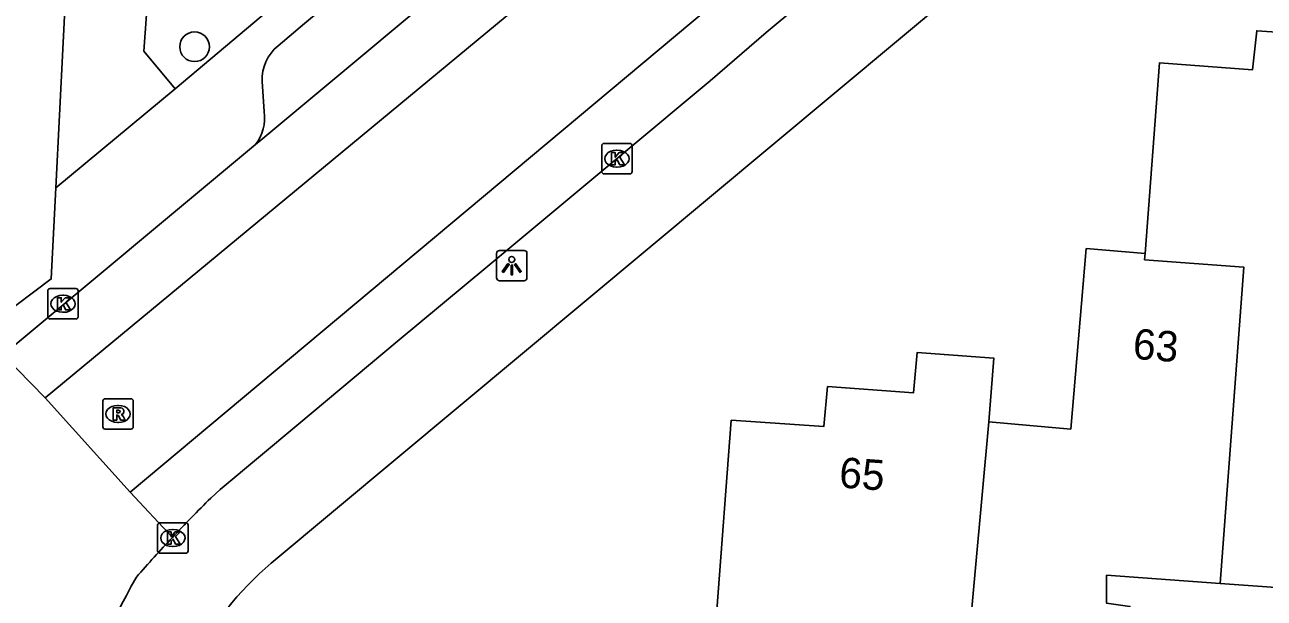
# Model space of a CAD drawing. Extents: x 162990 to 165007, y 383433 to 384336.
# Drawn here: x 164790.26 to 164831.05, y 383670.21 to 383689.08 of the extents above; entities that cross this region are included whole.
import ezdxf

# ---------------------------------------------------------------- set-up
doc = ezdxf.new("R2010")
doc.units = 0
for name, color, linetype in [('IMGEO_Boom', 7, 'Continuous'), ('IMGEO_Kolk', 7, 'Continuous'), ('IMGEO_Lichtpunt', 7, 'Continuous'), ('IMGEO_Pand', 7, 'Continuous'), ('IMGEO_Pand_nummerreeks', 7, 'Continuous'), ('IMGEO_Rijbaan_lokaal_gesloten', 7, 'Continuous'), ('IMGEO_Rijbaan_lokaal_open', 7, 'Continuous'), ('IMGEO_Rioolput', 7, 'Continuous'), ('IMGEO_Voetpad_open', 7, 'Continuous')]:
    doc.layers.add(name, color=color, linetype=linetype)

msp = doc.modelspace()

# ---------------------------------------------------------------- linework, layer by layer
at = {"layer": 'IMGEO_Boom'}
msp.add_circle((164795.849, 383688.36), 0.489, dxfattribs=at)
at = {"layer": 'IMGEO_Kolk'}
for p, q in [((164809.247, 383684.25), (164809.247, 383685.102)), ((164809.322, 383685.176), (164810.174, 383685.176)), ((164809.735, 383684.956), (164809.76, 383684.956)), ((164810.248, 383685.102), (164810.248, 383684.25)), ((164809.758, 383684.396), (164809.733, 383684.396)), ((164810.174, 383684.176), (164809.322, 383684.176)), ((164791.018, 383679.475), (164791.018, 383680.327)), ((164791.093, 383680.401), (164791.945, 383680.401)), ((164792.019, 383680.327), (164792.019, 383679.475)), ((164791.506, 383680.181), (164791.531, 383680.181)), ((164791.529, 383679.621), (164791.504, 383679.621)), ((164791.945, 383679.401), (164791.093, 383679.401)), ((164794.634, 383671.769), (164794.634, 383672.621)), ((164794.709, 383672.695), (164795.561, 383672.695)), ((164795.635, 383672.621), (164795.635, 383671.769)), ((164795.122, 383672.475), (164795.147, 383672.475)), ((164795.145, 383671.915), (164795.12, 383671.915)), ((164795.561, 383671.695), (164794.709, 383671.695))]:
    msp.add_line(p, q, dxfattribs=at)
for points in [[(164809.247, 383684.25), (164809.247, 383685.102)], [(164809.322, 383685.176), (164810.174, 383685.176)], [(164809.568, 383684.876), (164809.691, 383684.876), (164809.691, 383684.725), (164809.821, 383684.876), (164809.985, 383684.876), (164809.839, 383684.725), (164809.992, 383684.476), (164809.84, 383684.476), (164809.755, 383684.64), (164809.691, 383684.573), (164809.691, 383684.476), (164809.568, 383684.476), (164809.568, 383684.876)], [(164810.248, 383685.102), (164810.248, 383684.25)], [(164810.174, 383684.176), (164809.322, 383684.176)], [(164791.018, 383679.475), (164791.018, 383680.327)], [(164791.093, 383680.401), (164791.945, 383680.401)], [(164792.019, 383680.327), (164792.019, 383679.475)], [(164791.339, 383680.101), (164791.462, 383680.101), (164791.462, 383679.95), (164791.592, 383680.101), (164791.756, 383680.101), (164791.61, 383679.95), (164791.763, 383679.701), (164791.611, 383679.701), (164791.526, 383679.865), (164791.462, 383679.798), (164791.462, 383679.701), (164791.339, 383679.701), (164791.339, 383680.101)], [(164791.945, 383679.401), (164791.093, 383679.401)], [(164794.634, 383671.769), (164794.634, 383672.621)], [(164794.709, 383672.695), (164795.561, 383672.695)], [(164795.635, 383672.621), (164795.635, 383671.769)], [(164794.955, 383672.395), (164795.078, 383672.395), (164795.078, 383672.244), (164795.208, 383672.395), (164795.372, 383672.395), (164795.226, 383672.244), (164795.379, 383671.995), (164795.227, 383671.995), (164795.142, 383672.159), (164795.078, 383672.092), (164795.078, 383671.995), (164794.955, 383671.995), (164794.955, 383672.395)], [(164795.561, 383671.695), (164794.709, 383671.695)]]:
    msp.add_lwpolyline(points, dxfattribs=at)
for centre, start, end in [((164809.324, 383685.1), 91.552, 178.448), ((164809.324, 383685.1), 91.552, 178.448), ((164810.172, 383685.1), 1.552, 88.448), ((164810.172, 383685.1), 1.552, 88.448), ((164809.324, 383684.252), 181.552, 268.448), ((164809.324, 383684.252), 181.552, 268.448), ((164810.172, 383684.252), 271.552, 358.448), ((164810.172, 383684.252), 271.552, 358.448), ((164791.095, 383680.325), 91.552, 178.448), ((164791.095, 383680.325), 91.552, 178.448), ((164791.943, 383680.325), 1.552, 88.448), ((164791.943, 383680.325), 1.552, 88.448), ((164791.095, 383679.477), 181.552, 268.448), ((164791.095, 383679.477), 181.552, 268.448), ((164791.943, 383679.477), 271.552, 358.448), ((164791.943, 383679.477), 271.552, 358.448), ((164794.711, 383672.619), 91.552, 178.448), ((164794.711, 383672.619), 91.552, 178.448), ((164795.559, 383672.619), 1.552, 88.448), ((164795.559, 383672.619), 1.552, 88.448), ((164794.711, 383671.771), 181.552, 268.448), ((164794.711, 383671.771), 181.552, 268.448), ((164795.559, 383671.771), 271.552, 358.448), ((164795.559, 383671.771), 271.552, 358.448)]:
    msp.add_arc(centre, 0.0765, start, end, dxfattribs=at)
for centre, major_axis, ratio, start_param, end_param in [((164809.734, 383684.676), (-0.387, 0.002), 0.722429, 4.712389, 7.853982), ((164809.759, 383684.676), (-0.39, 0.002), 0.717154, 1.570796, 4.712389), ((164791.505, 383679.901), (-0.387, 0.002), 0.722429, 4.712389, 7.853982), ((164791.53, 383679.901), (-0.39, 0.002), 0.717154, 1.570796, 4.712389), ((164795.121, 383672.195), (-0.387, 0.002), 0.722429, 4.712389, 7.853982), ((164795.146, 383672.195), (-0.39, 0.002), 0.717154, 1.570796, 4.712389)]:
    msp.add_ellipse(centre, major_axis=major_axis, ratio=ratio, start_param=start_param, end_param=end_param, dxfattribs=at)
at = {"layer": 'IMGEO_Lichtpunt'}
for p, q in [((164805.789, 383681.561), (164805.789, 383680.754)), ((164805.789, 383681.561), (164805.789, 383680.754)), ((164806.691, 383681.656), (164805.883, 383681.656)), ((164806.691, 383681.656), (164805.883, 383681.656)), ((164806.785, 383680.754), (164806.785, 383681.561)), ((164806.785, 383680.754), (164806.785, 383681.561)), ((164805.883, 383680.66), (164806.691, 383680.66)), ((164805.883, 383680.66), (164806.691, 383680.66))]:
    msp.add_line(p, q, dxfattribs=at)
for points in [[(164806.163, 383681.225), (164806.202, 383681.197), (164806.014, 383680.935), (164805.976, 383680.962), (164806.163, 383681.225)], [(164806.265, 383681.177), (164806.312, 383681.177), (164806.312, 383680.855), (164806.265, 383680.855), (164806.265, 383681.177)], [(164806.375, 383681.197), (164806.413, 383681.224), (164806.6, 383680.962), (164806.561, 383680.934), (164806.375, 383681.197)]]:
    msp.add_lwpolyline(points, dxfattribs=at)
msp.add_circle((164806.288, 383681.359), 0.0994, dxfattribs=at)
for centre, start, end in [((164805.883, 383681.561), 90, 180), ((164805.883, 383681.561), 90, 180), ((164806.691, 383681.561), 0, 90), ((164806.691, 383681.561), 0, 90), ((164805.883, 383680.754), 180, 270), ((164805.883, 383680.754), 180, 270), ((164806.691, 383680.754), 270, 0), ((164806.691, 383680.754), 270, 360)]:
    msp.add_arc(centre, 0.0946, start, end, dxfattribs=at)
at = {"layer": 'IMGEO_Pand'}
for points in [[(164836.093, 383687.763), (164836.23, 383689.861), (164833.724, 383690.064), (164833.619, 383688.699), (164830.802, 383688.885), (164830.666, 383687.599), (164827.607, 383687.83), (164827.126, 383681.557)], [(164827.126, 383681.557), (164825.189, 383681.717), (164824.679, 383675.78), (164821.989, 383676.016)], [(164827.126, 383681.557), (164827.11, 383681.352), (164830.382, 383681.101), (164829.598, 383670.701)], [(164821.989, 383676.016), (164822.147, 383678.114), (164819.631, 383678.299), (164819.512, 383676.972), (164816.68, 383677.175), (164816.557, 383675.865), (164813.512, 383676.067), (164813.038, 383669.822)], [(164829.598, 383670.701), (164832.813, 383670.471), (164833.237, 383676.167), (164832.265, 383677.29), (164831.464, 383677.351), (164831.527, 383678.296), (164835.213, 383678.023)], [(164824.07, 383665.951), (164821.082, 383666.169), (164821.989, 383676.016)], [(164824.07, 383665.951), (164825.519, 383665.944), (164825.623, 383667.112), (164827.5, 383666.976), (164827.634, 383668.832), (164826.628, 383669.943), (164825.854, 383670.052), (164825.863, 383670.968), (164829.598, 383670.701)]]:
    msp.add_lwpolyline(points, dxfattribs=at)
at = {"layer": 'IMGEO_Rijbaan_lokaal_gesloten'}
for points in [[(164876.297, 383763.908), (164876.178, 383760.759), (164875.697, 383757.048), (164873.808, 383750.719), (164872.296, 383747.414), (164869.888, 383743.825), (164867.668, 383741.038), (164863.654, 383737.449), (164809.25, 383691.971), (164790.93, 383676.807)], [(164880.304, 383763.878), (164880.183, 383760.826), (164879.734, 383757.378), (164879.262, 383755.442), (164878.294, 383751.947), (164876.641, 383747.65), (164874.705, 383744.013), (164872.296, 383740.613), (164868.613, 383736.505), (164865.449, 383733.718), (164793.725, 383673.706)], [(164797.855, 383685.141), (164797.964, 383685.231), (164845.878, 383725.171), (164865.236, 383741.476), (164865.362, 383741.602)], [(164816.676, 383690.521), (164814.662, 383688.827), (164812.821, 383687.24), (164809.977, 383684.869), (164805.501, 383681.136), (164802.512, 383678.666), (164799.285, 383675.953), (164796.688, 383673.787), (164796.381, 383673.508)], [(164789.554, 383678.222), (164797.855, 383685.141)], [(164790.93, 383676.807), (164789.554, 383678.222)], [(164793.725, 383673.706), (164790.93, 383676.807)], [(164795.119, 383672.213), (164793.725, 383673.706)]]:
    msp.add_lwpolyline(points, dxfattribs=at)
msp.add_arc((164829.966, 383639.517), 47.784, 134.6553, 136.8235, dxfattribs=at)
at = {"layer": 'IMGEO_Rijbaan_lokaal_open'}
for centre, radius, start, end in [((164829.717, 383639.685), 47.488, 136.766, 138.8922), ((164808.295, 383662.57), 16.604, 149.861, 187.3823)]:
    msp.add_arc(centre, radius, start, end, dxfattribs=at)
at = {"layer": 'IMGEO_Rioolput'}
for p, q in [((164792.83, 383675.851), (164792.83, 383676.703)), ((164792.905, 383676.777), (164793.757, 383676.777)), ((164793.831, 383676.703), (164793.831, 383675.851)), ((164793.318, 383676.557), (164793.343, 383676.557)), ((164793.341, 383675.997), (164793.316, 383675.997)), ((164793.757, 383675.777), (164792.905, 383675.777))]:
    msp.add_line(p, q, dxfattribs=at)
for points in [[(164792.83, 383675.851), (164792.83, 383676.703)], [(164792.905, 383676.777), (164793.757, 383676.777)], [(164793.831, 383676.703), (164793.831, 383675.851)], [(164793.419, 383676.475), (164793.167, 383676.477), (164793.167, 383676.077)], [(164793.167, 383676.077), (164793.291, 383676.077), (164793.291, 383676.239), (164793.302, 383676.239)], [(164793.345, 383676.396), (164793.291, 383676.396), (164793.291, 383676.315)], [(164793.291, 383676.315), (164793.343, 383676.315)], [(164793.349, 383676.21), (164793.42, 383676.077), (164793.56, 383676.077), (164793.495, 383676.203)], [(164793.757, 383675.777), (164792.905, 383675.777)]]:
    msp.add_lwpolyline(points, dxfattribs=at)
for centre, radius, start, end in [((164792.907, 383676.701), 0.0765, 91.552, 178.448), ((164792.907, 383676.701), 0.0765, 91.552, 178.448), ((164793.755, 383676.701), 0.0765, 1.552, 88.448), ((164793.755, 383676.701), 0.0765, 1.552, 88.448), ((164793.301, 383676.186), 0.0533, 26.0293, 88.6989), ((164793.327, 383676.504), 0.19, 274.7715, 282.9687), ((164793.351, 383676.3), 0.0964, 77.0061, 93.1865), ((164793.365, 383676.357), 0.0378, 276.6634, 79.6772), ((164793.418, 383676.365), 0.109, 350.3612, 89.416), ((164793.416, 383676.365), 0.112, 277.5842, 350.9817), ((164793.4, 383676.15), 0.108, 29.5134, 73.7905), ((164792.907, 383675.853), 0.0765, 181.552, 268.448), ((164792.907, 383675.853), 0.0765, 181.552, 268.448), ((164793.755, 383675.853), 0.0765, 271.552, 358.448), ((164793.755, 383675.853), 0.0765, 271.552, 358.448)]:
    msp.add_arc(centre, radius, start, end, dxfattribs=at)
for centre, major_axis, ratio, start_param, end_param in [((164793.317, 383676.277), (-0.387, 0.002), 0.722429, 4.712389, 7.853982), ((164793.342, 383676.277), (-0.39, 0.002), 0.717154, 1.570796, 4.712389)]:
    msp.add_ellipse(centre, major_axis=major_axis, ratio=ratio, start_param=start_param, end_param=end_param, dxfattribs=at)
at = {"layer": 'IMGEO_Voetpad_open'}
for points in [[(164861.739, 383741.102), (164799.464, 383689.118), (164798.595, 383688.393)], [(164798.371, 383671.363), (164868.571, 383729.932)], [(164792.125, 383700.461), (164791.286, 383683.721)], [(164805.037, 383695.189), (164803.796, 383696.653), (164794.818, 383696.992), (164794.179, 383688.21), (164795.207, 383686.97)], [(164805.037, 383695.189), (164801.031, 383691.848), (164798.038, 383689.352), (164795.207, 383686.97)], [(164795.207, 383686.97), (164791.286, 383683.721)], [(164798.07, 383687.218), (164798.141, 383686.223)], [(164791.286, 383683.721), (164791.135, 383680.718), (164788.217, 383678.528)]]:
    msp.add_lwpolyline(points, dxfattribs=at)
for centre, radius, start, end in [((164799.541, 383687.266), 1.472, 129.9937, 181.8553), ((164796.746, 383686.013), 1.41, 321.8201, 8.5677), ((164805.298, 383663.186), 10.717, 130.2696, 175.0629)]:
    msp.add_arc(centre, radius, start, end, dxfattribs=at)

# ---------------------------------------------------------------- texts
at = {"layer": 'IMGEO_Pand_nummerreeks'}
for s, rotation, p in [('63', 355.6067, (164826.701, 383678.094)), ('65', 355.9, (164817.038, 383673.861))]:
    msp.add_text(s, height=1, rotation=rotation, dxfattribs=at).set_placement(p)

doc.saveas('drawing.dxf')
